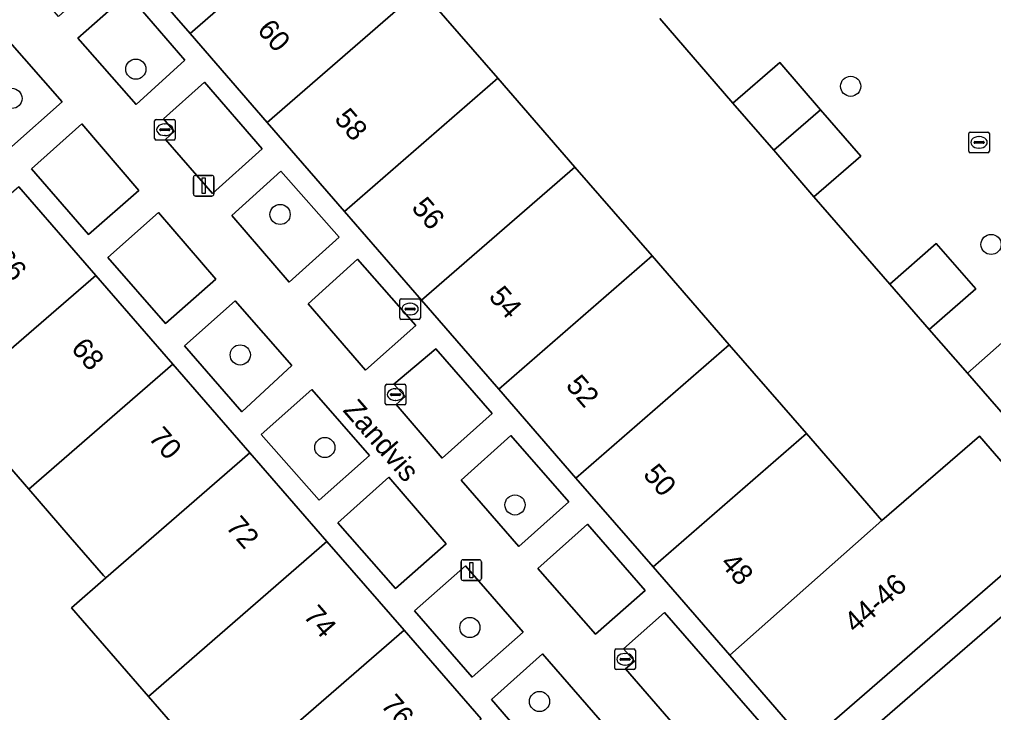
# Model space of a CAD drawing. Extents: x 155887 to 156869, y 383880 to 384678.
# Drawn here: x 156605.19 to 156652.41, y 384340.13 to 384373.73 of the extents above; entities that cross this region are included whole.
import ezdxf

# ---------------------------------------------------------------- set-up
doc = ezdxf.new("R2010")
doc.units = 0
for name, color, linetype in [('IMGEO_Boom', 7, 'Continuous'), ('IMGEO_Brandkraan', 7, 'Continuous'), ('IMGEO_Erf', 7, 'Continuous'), ('IMGEO_Groenvoorziening', 7, 'Continuous'), ('IMGEO_Kolk', 7, 'Continuous'), ('IMGEO_Lichtmast', 7, 'Continuous'), ('IMGEO_Openbare_ruimte_label', 7, 'Continuous'), ('IMGEO_Pand', 7, 'Continuous'), ('IMGEO_Pand_nummerreeks', 7, 'Continuous'), ('IMGEO_Parkeervlak_open', 7, 'Continuous'), ('IMGEO_Rijbaan_lokaal_open', 7, 'Continuous'), ('IMGEO_Voetpad_open', 7, 'Continuous')]:
    doc.layers.add(name, color=color, linetype=linetype)

msp = doc.modelspace()

# ---------------------------------------------------------------- linework, layer by layer
at = {"layer": 'IMGEO_Boom'}
for centre in [(156610.829, 384371.321), (156645.481, 384370.488), (156604.824, 384369.901), (156617.822, 384364.275), (156652.287, 384362.821), (156615.891, 384357.463), (156619.991, 384352.977), (156629.209, 384350.19), (156627.023, 384344.247), (156630.398, 384340.661)]:
    msp.add_circle(centre, 0.489, dxfattribs=at)
at = {"layer": 'IMGEO_Brandkraan'}
for p, q in [((156623.621, 384359.262), (156623.621, 384360.114)), ((156623.696, 384360.188), (156624.548, 384360.188)), ((156623.923, 384359.731), (156624.321, 384359.731)), ((156624.109, 384359.968), (156624.134, 384359.968)), ((156624.622, 384360.114), (156624.622, 384359.262)), ((156623.88, 384359.682), (156623.88, 384359.694)), ((156624.318, 384359.645), (156623.92, 384359.645)), ((156624.132, 384359.408), (156624.107, 384359.408)), ((156624.364, 384359.694), (156624.364, 384359.682)), ((156624.548, 384359.188), (156623.696, 384359.188))]:
    msp.add_line(p, q, dxfattribs=at)
for points in [[(156623.621, 384359.262), (156623.621, 384360.114)], [(156623.696, 384360.188), (156624.548, 384360.188)], [(156624.622, 384360.114), (156624.622, 384359.262)], [(156624.548, 384359.188), (156623.696, 384359.188)]]:
    msp.add_lwpolyline(points, dxfattribs=at)
for centre, radius, start, end in [((156623.698, 384360.112), 0.0765, 91.552, 178.448), ((156623.698, 384360.112), 0.0765, 91.552, 178.448), ((156623.92, 384359.691), 0.0403, 85.8775, 175.7526), ((156624.325, 384359.693), 0.0386, 1.7309, 96.639), ((156624.546, 384360.112), 0.0765, 1.552, 88.448), ((156624.546, 384360.112), 0.0765, 1.552, 88.448), ((156623.698, 384359.264), 0.0765, 181.552, 268.448), ((156623.698, 384359.264), 0.0765, 181.552, 268.448), ((156623.917, 384359.681), 0.0366, 178.938, 274.7102), ((156624.321, 384359.688), 0.043, 264.8664, 352.4533), ((156624.546, 384359.264), 0.0765, 271.552, 358.448), ((156624.546, 384359.264), 0.0765, 271.552, 358.448)]:
    msp.add_arc(centre, radius, start, end, dxfattribs=at)
for centre, major_axis, ratio, start_param, end_param in [((156624.108, 384359.688), (-0.387, 0.002), 0.722429, 4.712389, 7.853982), ((156624.133, 384359.688), (-0.39, 0.002), 0.717154, 1.570796, 4.712389)]:
    msp.add_ellipse(centre, major_axis=major_axis, ratio=ratio, start_param=start_param, end_param=end_param, dxfattribs=at)
at = {"layer": 'IMGEO_Erf'}
for points in [[(156624.635, 384375.195), (156628.376, 384370.886), (156632.118, 384366.575), (156635.858, 384362.266), (156639.6, 384357.955), (156643.339, 384353.647), (156646.998, 384349.432), (156651.72, 384353.528), (156652.245, 384352.924), (156655.521, 384349.147)], [(156652.986, 384354.46), (156651.143, 384356.581), (156649.289, 384358.702), (156647.373, 384360.895), (156643.698, 384365.136), (156641.753, 384367.387), (156639.775, 384369.677), (156636.232, 384373.777)], [(156615.176, 384336.605), (156611.443, 384340.903), (156607.707, 384345.204), (156609.374, 384346.652), (156609.266, 384346.776), (156607.654, 384348.632), (156605.639, 384350.953), (156601.895, 384355.265)]]:
    msp.add_lwpolyline(points, dxfattribs=at)
at = {"layer": 'IMGEO_Groenvoorziening'}
for points in [[(156610.435, 384374.979), (156608.025, 384372.827), (156610.845, 384369.603), (156613.198, 384371.753)], [(156604.5, 384372.882), (156602.057, 384370.764), (156604.812, 384367.563), (156607.257, 384369.727)], [(156616.958, 384367.454), (156614.166, 384370.687), (156612.168, 384368.913), (156612.694, 384368.295), (156612.274, 384367.904), (156614.542, 384365.287)], [(156608.209, 384368.667), (156605.77, 384366.489), (156608.541, 384363.299), (156610.975, 384365.435)], [(156617.864, 384366.375), (156615.476, 384364.219), (156618.256, 384360.993), (156620.682, 384363.177)], [(156611.932, 384364.364), (156609.469, 384362.191), (156612.275, 384358.983), (156614.702, 384361.134)], [(156621.583, 384362.103), (156619.184, 384359.94), (156621.96, 384356.722), (156624.401, 384358.895)], [(156615.648, 384360.08), (156613.193, 384357.903), (156615.972, 384354.71), (156618.387, 384356.944)], [(156625.373, 384357.752), (156623.338, 384356.041), (156623.884, 384355.443), (156623.443, 384355.062), (156625.683, 384352.454), (156628.097, 384354.623)], [(156619.354, 384355.794), (156616.905, 384353.614), (156619.709, 384350.415), (156622.164, 384352.593)], [(156629.016, 384353.553), (156626.608, 384351.4), (156629.4, 384348.177), (156631.82, 384350.334)], [(156623.088, 384351.534), (156620.614, 384349.328), (156623.413, 384346.139), (156625.872, 384348.309)], [(156632.729, 384349.257), (156630.31, 384347.11), (156633.116, 384343.925), (156635.526, 384346.048)], [(156626.818, 384347.244), (156624.344, 384345.058), (156627.134, 384341.84), (156629.598, 384344.022)], [(156636.465, 384344.979), (156634.473, 384343.209), (156635.01, 384342.614), (156634.566, 384342.241), (156640.143, 384335.819), (156642.587, 384337.954)], [(156630.544, 384342.968), (156628.067, 384340.762), (156630.849, 384337.546), (156633.334, 384339.753)]]:
    msp.add_lwpolyline(points, close=True, dxfattribs=at)
at = {"layer": 'IMGEO_Kolk'}
for p, q in [((156611.737, 384367.955), (156611.737, 384368.807)), ((156611.812, 384368.881), (156612.664, 384368.881)), ((156612.738, 384368.807), (156612.738, 384367.955)), ((156611.996, 384368.375), (156611.996, 384368.387)), ((156612.434, 384368.338), (156612.036, 384368.338)), ((156612.039, 384368.424), (156612.437, 384368.424)), ((156612.225, 384368.661), (156612.25, 384368.661)), ((156612.48, 384368.387), (156612.48, 384368.375)), ((156651.279, 384368.269), (156652.131, 384368.269)), ((156612.664, 384367.881), (156611.812, 384367.881)), ((156612.248, 384368.101), (156612.223, 384368.101)), ((156651.204, 384367.343), (156651.204, 384368.195)), ((156651.463, 384367.763), (156651.463, 384367.775)), ((156651.506, 384367.812), (156651.904, 384367.812)), ((156651.692, 384368.049), (156651.717, 384368.049)), ((156651.947, 384367.775), (156651.947, 384367.763)), ((156652.205, 384368.195), (156652.205, 384367.343)), ((156651.901, 384367.726), (156651.503, 384367.726)), ((156651.715, 384367.489), (156651.69, 384367.489)), ((156652.131, 384367.269), (156651.279, 384367.269)), ((156622.921, 384355.116), (156622.921, 384355.968)), ((156622.996, 384356.042), (156623.848, 384356.042)), ((156623.922, 384355.968), (156623.922, 384355.116)), ((156623.18, 384355.536), (156623.18, 384355.548)), ((156623.618, 384355.499), (156623.22, 384355.499)), ((156623.223, 384355.585), (156623.621, 384355.585)), ((156623.409, 384355.822), (156623.434, 384355.822)), ((156623.664, 384355.548), (156623.664, 384355.536)), ((156623.848, 384355.042), (156622.996, 384355.042)), ((156623.432, 384355.262), (156623.407, 384355.262)), ((156634.12, 384343.21), (156634.972, 384343.21)), ((156634.045, 384342.284), (156634.045, 384343.136)), ((156634.347, 384342.753), (156634.745, 384342.753)), ((156634.533, 384342.99), (156634.558, 384342.99)), ((156635.046, 384343.136), (156635.046, 384342.284)), ((156634.304, 384342.704), (156634.304, 384342.716)), ((156634.742, 384342.667), (156634.344, 384342.667)), ((156634.556, 384342.43), (156634.531, 384342.43)), ((156634.788, 384342.716), (156634.788, 384342.704)), ((156634.972, 384342.21), (156634.12, 384342.21))]:
    msp.add_line(p, q, dxfattribs=at)
for points in [[(156611.737, 384367.955), (156611.737, 384368.807)], [(156611.812, 384368.881), (156612.664, 384368.881)], [(156612.738, 384368.807), (156612.738, 384367.955)], [(156651.279, 384368.269), (156652.131, 384368.269)], [(156612.664, 384367.881), (156611.812, 384367.881)], [(156651.204, 384367.343), (156651.204, 384368.195)], [(156652.205, 384368.195), (156652.205, 384367.343)], [(156652.131, 384367.269), (156651.279, 384367.269)], [(156622.921, 384355.116), (156622.921, 384355.968)], [(156622.996, 384356.042), (156623.848, 384356.042)], [(156623.922, 384355.968), (156623.922, 384355.116)], [(156623.848, 384355.042), (156622.996, 384355.042)], [(156634.12, 384343.21), (156634.972, 384343.21)], [(156634.045, 384342.284), (156634.045, 384343.136)], [(156635.046, 384343.136), (156635.046, 384342.284)], [(156634.972, 384342.21), (156634.12, 384342.21)]]:
    msp.add_lwpolyline(points, dxfattribs=at)
for centre, radius, start, end in [((156611.814, 384368.805), 0.0765, 91.552, 178.448), ((156611.814, 384368.805), 0.0765, 91.552, 178.448), ((156612.662, 384368.805), 0.0765, 1.552, 88.448), ((156612.662, 384368.805), 0.0765, 1.552, 88.448), ((156612.036, 384368.384), 0.0403, 85.8775, 175.7526), ((156612.033, 384368.374), 0.0366, 178.938, 274.7102), ((156612.437, 384368.381), 0.043, 264.8664, 352.4533), ((156612.441, 384368.386), 0.0386, 1.7309, 96.639), ((156651.281, 384368.193), 0.0765, 91.552, 178.448), ((156651.281, 384368.193), 0.0765, 91.552, 178.448), ((156652.129, 384368.193), 0.0765, 1.552, 88.448), ((156652.129, 384368.193), 0.0765, 1.552, 88.448), ((156611.814, 384367.957), 0.0765, 181.552, 268.448), ((156611.814, 384367.957), 0.0765, 181.552, 268.448), ((156612.662, 384367.957), 0.0765, 271.552, 358.448), ((156612.662, 384367.957), 0.0765, 271.552, 358.448), ((156651.503, 384367.772), 0.0403, 85.8775, 175.7526), ((156651.5, 384367.762), 0.0366, 178.938, 274.7102), ((156651.904, 384367.769), 0.043, 264.8664, 352.4533), ((156651.908, 384367.774), 0.0386, 1.7309, 96.639), ((156651.281, 384367.345), 0.0765, 181.552, 268.448), ((156651.281, 384367.345), 0.0765, 181.552, 268.448), ((156652.129, 384367.345), 0.0765, 271.552, 358.448), ((156652.129, 384367.345), 0.0765, 271.552, 358.448), ((156622.998, 384355.966), 0.0765, 91.552, 178.448), ((156622.998, 384355.966), 0.0765, 91.552, 178.448), ((156623.846, 384355.966), 0.0765, 1.552, 88.448), ((156623.846, 384355.966), 0.0765, 1.552, 88.448), ((156623.22, 384355.545), 0.0403, 85.8775, 175.7526), ((156623.217, 384355.535), 0.0366, 178.938, 274.7102), ((156623.621, 384355.542), 0.043, 264.8664, 352.4533), ((156623.625, 384355.547), 0.0386, 1.7309, 96.639), ((156622.998, 384355.118), 0.0765, 181.552, 268.448), ((156622.998, 384355.118), 0.0765, 181.552, 268.448), ((156623.846, 384355.118), 0.0765, 271.552, 358.448), ((156623.846, 384355.118), 0.0765, 271.552, 358.448), ((156634.122, 384343.134), 0.0765, 91.552, 178.448), ((156634.122, 384343.134), 0.0765, 91.552, 178.448), ((156634.97, 384343.134), 0.0765, 1.552, 88.448), ((156634.97, 384343.134), 0.0765, 1.552, 88.448), ((156634.344, 384342.713), 0.0403, 85.8775, 175.7526), ((156634.749, 384342.715), 0.0386, 1.7309, 96.639), ((156634.122, 384342.286), 0.0765, 181.552, 268.448), ((156634.122, 384342.286), 0.0765, 181.552, 268.448), ((156634.341, 384342.703), 0.0366, 178.938, 274.7102), ((156634.745, 384342.71), 0.043, 264.8664, 352.4533), ((156634.97, 384342.286), 0.0765, 271.552, 358.448), ((156634.97, 384342.286), 0.0765, 271.552, 358.448)]:
    msp.add_arc(centre, radius, start, end, dxfattribs=at)
for centre, major_axis, ratio, start_param, end_param in [((156612.224, 384368.381), (-0.387, 0.002), 0.722429, 4.712389, 7.853982), ((156612.249, 384368.381), (-0.39, 0.002), 0.717154, 1.570796, 4.712389), ((156651.691, 384367.769), (-0.387, 0.002), 0.722429, 4.712389, 7.853982), ((156651.716, 384367.769), (-0.39, 0.002), 0.717154, 1.570796, 4.712389), ((156623.408, 384355.542), (-0.387, 0.002), 0.722429, 4.712389, 7.853982), ((156623.433, 384355.542), (-0.39, 0.002), 0.717154, 1.570796, 4.712389), ((156634.532, 384342.71), (-0.387, 0.002), 0.722429, 4.712389, 7.853982), ((156634.557, 384342.71), (-0.39, 0.002), 0.717154, 1.570796, 4.712389)]:
    msp.add_ellipse(centre, major_axis=major_axis, ratio=ratio, start_param=start_param, end_param=end_param, dxfattribs=at)
at = {"layer": 'IMGEO_Lichtmast'}
for p, q in [((156613.622, 384365.269), (156613.622, 384366.069)), ((156613.622, 384366.069), (156613.622, 384365.269)), ((156613.722, 384366.169), (156614.512, 384366.169)), ((156614.512, 384366.169), (156613.722, 384366.169)), ((156614.612, 384366.069), (156614.612, 384365.269)), ((156614.612, 384365.269), (156614.612, 384366.069)), ((156614.512, 384365.169), (156613.722, 384365.169)), ((156613.722, 384365.169), (156614.512, 384365.169)), ((156626.693, 384347.531), (156627.483, 384347.531)), ((156627.483, 384347.531), (156626.693, 384347.531)), ((156626.593, 384346.631), (156626.593, 384347.431)), ((156626.593, 384347.431), (156626.593, 384346.631)), ((156627.583, 384347.431), (156627.583, 384346.631)), ((156627.583, 384346.631), (156627.583, 384347.431)), ((156627.483, 384346.531), (156626.693, 384346.531)), ((156626.693, 384346.531), (156627.483, 384346.531))]:
    msp.add_line(p, q, dxfattribs=at)
for points in [[(156614.042, 384366.044), (156614.192, 384366.044), (156614.192, 384365.294), (156614.042, 384365.294), (156614.042, 384366.044)], [(156627.013, 384347.406), (156627.163, 384347.406), (156627.163, 384346.656), (156627.013, 384346.656), (156627.013, 384347.406)]]:
    msp.add_lwpolyline(points, dxfattribs=at)
for centre, start, end in [((156613.722, 384366.069), 90, 180), ((156613.722, 384366.069), 90, 180), ((156614.512, 384366.069), 0, 90), ((156614.512, 384366.069), 360, 90), ((156613.722, 384365.269), 180, 270), ((156613.722, 384365.269), 180, 270), ((156614.512, 384365.269), 270, 0), ((156614.512, 384365.269), 270, 0), ((156626.693, 384347.431), 90, 180), ((156626.693, 384347.431), 90, 180), ((156627.483, 384347.431), 0, 90), ((156627.483, 384347.431), 360, 90), ((156626.693, 384346.631), 180, 270), ((156626.693, 384346.631), 180, 270), ((156627.483, 384346.631), 270, 0), ((156627.483, 384346.631), 270, 0)]:
    msp.add_arc(centre, 0.1, start, end, dxfattribs=at)
at = {"layer": 'IMGEO_Pand'}
for points in [[(156613.458, 384373.047), (156620.894, 384379.505), (156620.408, 384380.065), (156617.13, 384383.84), (156609.692, 384377.385)], [(156613.458, 384373.047), (156617.2, 384368.735), (156624.635, 384375.195), (156620.894, 384379.505)], [(156620.941, 384364.426), (156628.376, 384370.886), (156624.635, 384375.195), (156617.2, 384368.735)], [(156644.018, 384369.355), (156642.045, 384371.638), (156639.775, 384369.677), (156641.753, 384367.387)], [(156620.941, 384364.426), (156624.683, 384360.115), (156632.118, 384366.575), (156628.376, 384370.886)], [(156644.018, 384369.355), (156641.753, 384367.387), (156643.698, 384365.136), (156645.968, 384367.097)], [(156628.423, 384355.807), (156635.858, 384362.266), (156632.118, 384366.575), (156624.683, 384360.115)], [(156608.888, 384361.32), (156605.151, 384365.621), (156596.499, 384358.107), (156596.579, 384358.015), (156600.227, 384353.816), (156601.895, 384355.265)], [(156647.373, 384360.895), (156649.289, 384358.702), (156651.548, 384360.676), (156649.632, 384362.869)], [(156628.423, 384355.807), (156632.165, 384351.495), (156639.6, 384357.955), (156635.858, 384362.266)], [(156612.624, 384357.019), (156608.888, 384361.32), (156601.895, 384355.265), (156605.639, 384350.953)], [(156657.005, 384358.01), (156655.162, 384360.131), (156651.143, 384356.581), (156652.986, 384354.46)], [(156635.904, 384347.188), (156643.339, 384353.647), (156639.6, 384357.955), (156632.165, 384351.495)], [(156616.359, 384352.718), (156612.624, 384357.019), (156605.639, 384350.953), (156607.654, 384348.632), (156609.266, 384346.776), (156609.374, 384346.652)], [(156635.904, 384347.188), (156639.624, 384342.903), (156646.998, 384349.432), (156643.339, 384353.647)], [(156646.998, 384349.432), (156639.624, 384342.903), (156643.361, 384338.598), (156655.521, 384349.147), (156652.245, 384352.924), (156651.72, 384353.528)], [(156620.096, 384348.417), (156616.359, 384352.718), (156609.374, 384346.652), (156607.707, 384345.204), (156611.443, 384340.903)], [(156615.176, 384336.605), (156623.832, 384344.115), (156620.096, 384348.417), (156611.443, 384340.903)], [(156615.176, 384336.605), (156615.272, 384336.495), (156618.839, 384332.387), (156618.948, 384332.262), (156627.568, 384339.815), (156623.832, 384344.115)]]:
    msp.add_lwpolyline(points, close=True, dxfattribs=at)
at = {"layer": 'IMGEO_Parkeervlak_open'}
msp.add_lwpolyline([(156647.287, 384334.037), (156650.107, 384336.388), (156665.212, 384349.549), (156662.255, 384352.978), (156644.351, 384337.46)], close=True, dxfattribs=at)
at = {"layer": 'IMGEO_Rijbaan_lokaal_open'}
msp.add_lwpolyline([(156636.232, 384373.777), (156639.775, 384369.677), (156642.045, 384371.638), (156644.018, 384369.355), (156645.968, 384367.097), (156643.698, 384365.136), (156647.373, 384360.895), (156649.632, 384362.869), (156651.548, 384360.676), (156649.289, 384358.702), (156651.143, 384356.581), (156655.162, 384360.131)], dxfattribs=at)
at = {"layer": 'IMGEO_Voetpad_open'}
for points in [[(156643.361, 384338.598), (156639.624, 384342.903), (156635.904, 384347.188), (156632.165, 384351.495), (156628.423, 384355.807), (156624.683, 384360.115), (156620.941, 384364.426), (156617.2, 384368.735), (156613.458, 384373.047), (156609.692, 384377.385), (156608.916, 384376.712), (156609.5, 384376.051), (156607.076, 384373.878), (156606.461, 384374.583), (156605.833, 384375.304), (156603.862, 384373.612)], [(156604.5, 384372.882), (156607.257, 384369.727), (156604.812, 384367.563)], [(156605.151, 384365.621), (156608.888, 384361.32), (156612.624, 384357.019), (156616.359, 384352.718), (156620.096, 384348.417), (156623.832, 384344.115), (156627.568, 384339.815)]]:
    msp.add_lwpolyline(points, dxfattribs=at)
for points in [[(156610.845, 384369.603), (156608.025, 384372.827), (156610.435, 384374.979), (156613.198, 384371.753)], [(156682.77, 384370.768), (156681.79, 384371.932), (156669.545, 384361.306), (156664.385, 384356.832), (156663.73, 384356.264), (156661.483, 384354.31), (156660.755, 384353.68), (156655.521, 384349.147), (156643.361, 384338.598), (156644.351, 384337.46), (156662.255, 384352.978), (156664.96, 384355.325)], [(156614.542, 384365.287), (156612.274, 384367.904), (156612.694, 384368.295), (156612.168, 384368.913), (156614.166, 384370.687), (156616.958, 384367.454)], [(156608.541, 384363.299), (156605.77, 384366.489), (156608.209, 384368.667), (156610.975, 384365.435)], [(156615.476, 384364.219), (156617.864, 384366.375), (156620.682, 384363.177), (156618.256, 384360.993)], [(156612.275, 384358.983), (156609.469, 384362.191), (156611.932, 384364.364), (156614.702, 384361.134)], [(156619.184, 384359.94), (156621.583, 384362.103), (156624.401, 384358.895), (156621.96, 384356.722)], [(156615.972, 384354.71), (156613.193, 384357.903), (156615.648, 384360.08), (156618.387, 384356.944)], [(156623.443, 384355.062), (156623.884, 384355.443), (156623.338, 384356.041), (156625.373, 384357.752), (156628.097, 384354.623), (156625.683, 384352.454)], [(156622.164, 384352.593), (156619.709, 384350.415), (156616.905, 384353.614), (156619.354, 384355.794)], [(156626.608, 384351.4), (156629.016, 384353.553), (156631.82, 384350.334), (156629.4, 384348.177)], [(156623.088, 384351.534), (156625.872, 384348.309), (156623.413, 384346.139), (156620.614, 384349.328)], [(156630.31, 384347.11), (156632.729, 384349.257), (156635.526, 384346.048), (156633.116, 384343.925)], [(156626.818, 384347.244), (156629.598, 384344.022), (156627.134, 384341.84), (156624.344, 384345.058)], [(156635.01, 384342.614), (156634.473, 384343.209), (156636.465, 384344.979), (156642.587, 384337.954), (156640.143, 384335.819), (156634.566, 384342.241)], [(156630.544, 384342.968), (156633.334, 384339.753), (156630.849, 384337.546), (156628.067, 384340.762)]]:
    msp.add_lwpolyline(points, close=True, dxfattribs=at)

# ---------------------------------------------------------------- texts
at = {"layer": 'IMGEO_Openbare_ruimte_label'}
msp.add_text('Zandvis', height=1, rotation=310.9057, dxfattribs=at).set_placement((156620.828, 384354.764))
at = {"layer": 'IMGEO_Pand_nummerreeks'}
for s, rotation, p in [('60', 310.9596, (156616.668, 384373.194)), ('58', 310.9596, (156620.41, 384368.884)), ('56', 310.9596, (156624.149, 384364.575)), ('66', 310.9784, (156603.888, 384362.075)), ('54', 310.9596, (156627.891, 384360.265)), ('68', 310.9784, (156607.645, 384357.75)), ('52', 310.9596, (156631.63, 384355.957)), ('70', 310.9777, (156611.399, 384353.427)), ('50', 310.9596, (156635.376, 384351.643)), ('72', 310.9777, (156615.15, 384349.109)), ('48', 310.9596, (156639.117, 384347.333)), ('44-46', 41.2643, (156645.709, 384343.938)), ('74', 310.9784, (156618.907, 384344.785)), ('76', 310.9784, (156622.661, 384340.463))]:
    msp.add_text(s, height=1, rotation=rotation, dxfattribs=at).set_placement(p)

doc.saveas('drawing.dxf')
